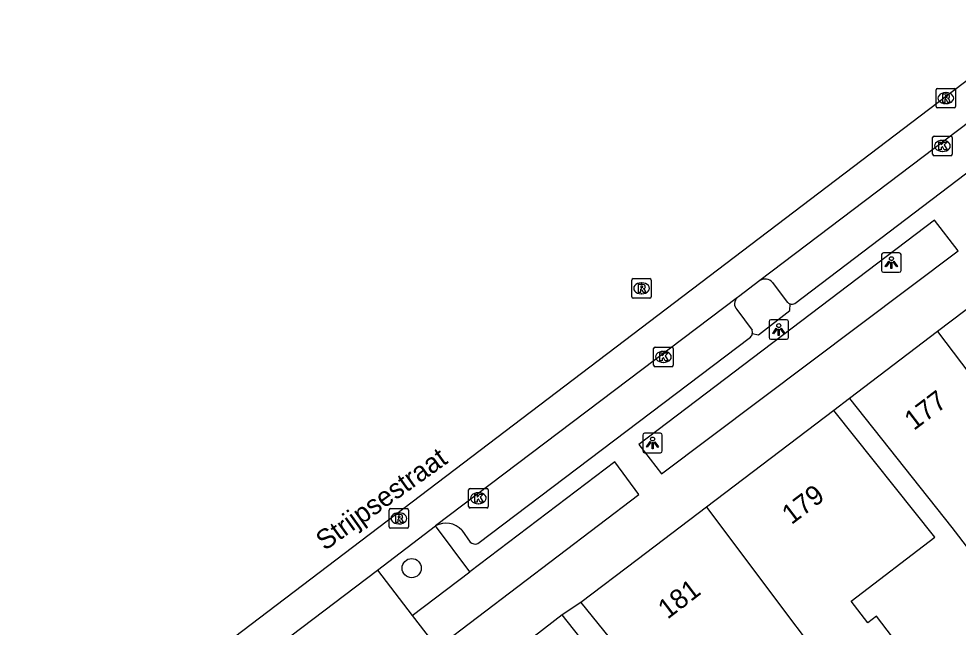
# Model space of a CAD drawing. Extents: x 159377 to 159983, y 382996 to 383595.
# Drawn here: x 159439.53 to 159487.55, y 383448.53 to 383479.62 of the extents above; entities that cross this region are included whole.
import ezdxf

# ---------------------------------------------------------------- set-up
doc = ezdxf.new("R2010")
doc.units = 0
for name, color, linetype in [('IMGEO_Boom', 7, 'Continuous'), ('IMGEO_Groenvoorziening', 7, 'Continuous'), ('IMGEO_Kolk', 7, 'Continuous'), ('IMGEO_Lichtpunt', 7, 'Continuous'), ('IMGEO_Openbare_ruimte_label', 7, 'Continuous'), ('IMGEO_Pand', 7, 'Continuous'), ('IMGEO_Pand_nummerreeks', 7, 'Continuous'), ('IMGEO_Parkeervlak_open', 7, 'Continuous'), ('IMGEO_Rijbaan_lokaal_gesloten', 7, 'Continuous'), ('IMGEO_Rijbaan_regionaal_open', 7, 'Continuous'), ('IMGEO_Rioolput', 7, 'Continuous'), ('IMGEO_Voetpad_open', 7, 'Continuous')]:
    doc.layers.add(name, color=color, linetype=linetype)

msp = doc.modelspace()

# ---------------------------------------------------------------- linework, layer by layer
at = {"layer": 'IMGEO_Boom'}
msp.add_circle((159459.611, 383451.55), 0.489, dxfattribs=at)
at = {"layer": 'IMGEO_Groenvoorziening'}
msp.add_lwpolyline([(159459.638, 383449.137), (159462.575, 383451.365)], dxfattribs=at)
at = {"layer": 'IMGEO_Kolk'}
for p, q in [((159486.243, 383472.699), (159486.243, 383473.551)), ((159486.318, 383473.625), (159487.17, 383473.625)), ((159486.731, 383473.405), (159486.756, 383473.405)), ((159487.244, 383473.551), (159487.244, 383472.699)), ((159486.754, 383472.845), (159486.729, 383472.845)), ((159487.17, 383472.625), (159486.318, 383472.625)), ((159471.979, 383461.919), (159471.979, 383462.771)), ((159472.054, 383462.845), (159472.906, 383462.845)), ((159472.98, 383462.771), (159472.98, 383461.919)), ((159472.467, 383462.625), (159472.492, 383462.625)), ((159472.906, 383461.845), (159472.054, 383461.845)), ((159472.49, 383462.065), (159472.465, 383462.065)), ((159462.521, 383454.698), (159462.521, 383455.55)), ((159462.596, 383455.624), (159463.448, 383455.624)), ((159463.522, 383455.55), (159463.522, 383454.698)), ((159463.009, 383455.404), (159463.034, 383455.404)), ((159463.448, 383454.624), (159462.596, 383454.624)), ((159463.032, 383454.844), (159463.007, 383454.844))]:
    msp.add_line(p, q, dxfattribs=at)
for points in [[(159486.243, 383472.699), (159486.243, 383473.551)], [(159486.318, 383473.625), (159487.17, 383473.625)], [(159486.564, 383473.325), (159486.687, 383473.325), (159486.687, 383473.174), (159486.817, 383473.325), (159486.981, 383473.325), (159486.835, 383473.174), (159486.988, 383472.925), (159486.836, 383472.925), (159486.751, 383473.089), (159486.687, 383473.022), (159486.687, 383472.925), (159486.564, 383472.925), (159486.564, 383473.325)], [(159487.244, 383473.551), (159487.244, 383472.699)], [(159487.17, 383472.625), (159486.318, 383472.625)], [(159471.979, 383461.919), (159471.979, 383462.771)], [(159472.054, 383462.845), (159472.906, 383462.845)], [(159472.98, 383462.771), (159472.98, 383461.919)], [(159472.3, 383462.545), (159472.423, 383462.545), (159472.423, 383462.394), (159472.553, 383462.545), (159472.717, 383462.545), (159472.571, 383462.394), (159472.724, 383462.145), (159472.572, 383462.145), (159472.487, 383462.309), (159472.423, 383462.242), (159472.423, 383462.145), (159472.3, 383462.145), (159472.3, 383462.545)], [(159472.906, 383461.845), (159472.054, 383461.845)], [(159462.521, 383454.698), (159462.521, 383455.55)], [(159462.596, 383455.624), (159463.448, 383455.624)], [(159463.522, 383455.55), (159463.522, 383454.698)], [(159462.842, 383455.324), (159462.965, 383455.324), (159462.965, 383455.173), (159463.095, 383455.324), (159463.259, 383455.324), (159463.113, 383455.173), (159463.266, 383454.924), (159463.114, 383454.924), (159463.029, 383455.088), (159462.965, 383455.021), (159462.965, 383454.924), (159462.842, 383454.924), (159462.842, 383455.324)], [(159463.448, 383454.624), (159462.596, 383454.624)]]:
    msp.add_lwpolyline(points, dxfattribs=at)
for centre, start, end in [((159486.32, 383473.549), 91.552, 178.448), ((159486.32, 383473.549), 91.552, 178.448), ((159487.168, 383473.549), 1.552, 88.448), ((159487.168, 383473.549), 1.552, 88.448), ((159486.32, 383472.701), 181.552, 268.448), ((159486.32, 383472.701), 181.552, 268.448), ((159487.168, 383472.701), 271.552, 358.448), ((159487.168, 383472.701), 271.552, 358.448), ((159472.056, 383462.769), 91.552, 178.448), ((159472.056, 383462.769), 91.552, 178.448), ((159472.904, 383462.769), 1.552, 88.448), ((159472.904, 383462.769), 1.552, 88.448), ((159472.056, 383461.921), 181.552, 268.448), ((159472.056, 383461.921), 181.552, 268.448), ((159472.904, 383461.921), 271.552, 358.448), ((159472.904, 383461.921), 271.552, 358.448), ((159462.598, 383455.548), 91.552, 178.448), ((159462.598, 383455.548), 91.552, 178.448), ((159463.446, 383455.548), 1.552, 88.448), ((159463.446, 383455.548), 1.552, 88.448), ((159462.598, 383454.7), 181.552, 268.448), ((159462.598, 383454.7), 181.552, 268.448), ((159463.446, 383454.7), 271.552, 358.448), ((159463.446, 383454.7), 271.552, 358.448)]:
    msp.add_arc(centre, 0.0765, start, end, dxfattribs=at)
for centre, major_axis, ratio, start_param, end_param in [((159486.73, 383473.125), (-0.387, 0.002), 0.722429, 4.712389, 7.853982), ((159486.755, 383473.125), (-0.39, 0.002), 0.717154, 1.570796, 4.712389), ((159472.466, 383462.345), (-0.387, 0.002), 0.722429, 4.712389, 7.853982), ((159472.491, 383462.345), (-0.39, 0.002), 0.717154, 1.570796, 4.712389), ((159463.008, 383455.124), (-0.387, 0.002), 0.722429, 4.712389, 7.853982), ((159463.033, 383455.124), (-0.39, 0.002), 0.717154, 1.570796, 4.712389)]:
    msp.add_ellipse(centre, major_axis=major_axis, ratio=ratio, start_param=start_param, end_param=end_param, dxfattribs=at)
at = {"layer": 'IMGEO_Lichtpunt'}
for p, q in [((159483.636, 383467.569), (159483.636, 383466.762)), ((159483.636, 383467.569), (159483.636, 383466.762)), ((159484.538, 383467.664), (159483.73, 383467.664)), ((159484.538, 383467.664), (159483.73, 383467.664)), ((159484.632, 383466.762), (159484.632, 383467.569)), ((159484.632, 383466.762), (159484.632, 383467.569)), ((159483.73, 383466.668), (159484.538, 383466.668)), ((159483.73, 383466.668), (159484.538, 383466.668)), ((159478.78, 383464.242), (159477.972, 383464.242)), ((159478.78, 383464.242), (159477.972, 383464.242)), ((159477.878, 383464.147), (159477.878, 383463.34)), ((159477.878, 383464.147), (159477.878, 383463.34)), ((159478.874, 383463.34), (159478.874, 383464.147)), ((159478.874, 383463.34), (159478.874, 383464.147)), ((159477.972, 383463.246), (159478.78, 383463.246)), ((159477.972, 383463.246), (159478.78, 383463.246)), ((159472.327, 383458.445), (159471.519, 383458.445)), ((159472.327, 383458.445), (159471.519, 383458.445)), ((159471.425, 383458.35), (159471.425, 383457.543)), ((159471.425, 383458.35), (159471.425, 383457.543)), ((159472.421, 383457.543), (159472.421, 383458.35)), ((159472.421, 383457.543), (159472.421, 383458.35)), ((159471.519, 383457.449), (159472.327, 383457.449)), ((159471.519, 383457.449), (159472.327, 383457.449))]:
    msp.add_line(p, q, dxfattribs=at)
for points in [[(159484.01, 383467.233), (159484.049, 383467.205), (159483.861, 383466.943), (159483.823, 383466.97), (159484.01, 383467.233)], [(159484.112, 383467.185), (159484.159, 383467.185), (159484.159, 383466.863), (159484.112, 383466.863), (159484.112, 383467.185)], [(159484.222, 383467.205), (159484.26, 383467.232), (159484.447, 383466.97), (159484.408, 383466.942), (159484.222, 383467.205)], [(159478.252, 383463.811), (159478.291, 383463.783), (159478.103, 383463.521), (159478.065, 383463.548), (159478.252, 383463.811)], [(159478.354, 383463.763), (159478.401, 383463.763), (159478.401, 383463.441), (159478.354, 383463.441), (159478.354, 383463.763)], [(159478.464, 383463.783), (159478.502, 383463.81), (159478.689, 383463.548), (159478.65, 383463.52), (159478.464, 383463.783)], [(159471.799, 383458.014), (159471.838, 383457.986), (159471.65, 383457.724), (159471.612, 383457.751), (159471.799, 383458.014)], [(159471.901, 383457.966), (159471.948, 383457.966), (159471.948, 383457.644), (159471.901, 383457.644), (159471.901, 383457.966)], [(159472.011, 383457.986), (159472.049, 383458.013), (159472.236, 383457.751), (159472.197, 383457.723), (159472.011, 383457.986)]]:
    msp.add_lwpolyline(points, dxfattribs=at)
for centre in [(159484.135, 383467.367), (159478.377, 383463.945), (159471.924, 383458.148)]:
    msp.add_circle(centre, 0.0994, dxfattribs=at)
for centre, start, end in [((159483.73, 383467.569), 90, 180), ((159483.73, 383467.569), 90, 180), ((159484.538, 383467.569), 0, 90), ((159484.538, 383467.569), 0, 90), ((159483.73, 383466.762), 180, 270), ((159483.73, 383466.762), 180, 270), ((159484.538, 383466.762), 270, 0), ((159484.538, 383466.762), 270, 360), ((159477.972, 383464.147), 90, 180), ((159477.972, 383464.147), 90, 180), ((159478.78, 383464.147), 0, 90), ((159478.78, 383464.147), 0, 90), ((159477.972, 383463.34), 180, 270), ((159477.972, 383463.34), 180, 270), ((159478.78, 383463.34), 270, 0), ((159478.78, 383463.34), 270, 360), ((159471.519, 383458.35), 90, 180), ((159471.519, 383458.35), 90, 180), ((159472.327, 383458.35), 0, 90), ((159472.327, 383458.35), 0, 90), ((159471.519, 383457.543), 180, 270), ((159471.519, 383457.543), 180, 270), ((159472.327, 383457.543), 270, 0), ((159472.327, 383457.543), 270, 360)]:
    msp.add_arc(centre, 0.0946, start, end, dxfattribs=at)
at = {"layer": 'IMGEO_Pand'}
for points in [[(159491.499, 383467.432), (159491.306, 383467.285), (159486.499, 383463.639)], [(159486.499, 383463.639), (159481.987, 383460.213)], [(159486.499, 383463.639), (159492.574, 383455.621)], [(159481.987, 383460.213), (159487.219, 383453.635), (159487.559, 383453.189), (159488.719, 383451.668), (159489.19, 383452.028), (159489.948, 383452.606), (159493.061, 383454.981), (159492.574, 383455.621)], [(159481.199, 383459.608), (159477.515, 383456.814), (159474.69, 383454.671)], [(159483.863, 383442.437), (159486.771, 383444.655), (159483.379, 383449.1), (159482.932, 383448.76), (159482.085, 383449.87), (159486.357, 383453.128), (159481.199, 383459.608)], [(159474.69, 383454.671), (159471.132, 383451.972), (159468.26, 383449.798)], [(159474.69, 383454.671), (159483.863, 383442.437)], [(159468.26, 383449.798), (159473.548, 383443.275), (159474.921, 383444.321), (159475.976, 383442.938), (159476.152, 383442.708), (159476.258, 383442.569), (159478.466, 383444.254), (159481.328, 383440.503), (159481.545, 383438.838)], [(159467.302, 383449.158), (159461.945, 383445.02), (159461.209, 383444.451)], [(159472.326, 383442.67), (159472.406, 383442.732), (159467.302, 383449.158)]]:
    msp.add_lwpolyline(points, dxfattribs=at)
at = {"layer": 'IMGEO_Parkeervlak_open'}
for points in [[(159478.062, 383466.146), (159478.804, 383465.148)], [(159476.226, 383464.764), (159477.01, 383463.705)]]:
    msp.add_lwpolyline(points, dxfattribs=at)
for centre, radius, start, end in [((159477.678, 383465.811), 0.51, 41.0938, 122.0586), ((159476.549, 383465.051), 0.432, 131.2827, 221.5997), ((159479.041, 383465.369), 0.324, 223.0627, 254.4497), ((159476.694, 383463.593), 0.335, 349.9501, 19.4656)]:
    msp.add_arc(centre, radius, start, end, dxfattribs=at)
at = {"layer": 'IMGEO_Rijbaan_lokaal_gesloten'}
for points in [[(159492.914, 383477.993), (159477.407, 383466.243)], [(159477.407, 383466.243), (159476.315, 383465.414), (159476.264, 383465.375)], [(159476.264, 383465.375), (159460.832, 383453.708)], [(159457.863, 383451.442), (159460.832, 383453.708)], [(159453.424, 383448.091), (159457.863, 383451.442)]]:
    msp.add_lwpolyline(points, dxfattribs=at)
at = {"layer": 'IMGEO_Rijbaan_regionaal_open'}
msp.add_lwpolyline([(159424.779, 383428.544), (159434.929, 383436.186), (159492.14, 383479.622)], dxfattribs=at)
at = {"layer": 'IMGEO_Rioolput'}
for p, q in [((159486.416, 383475.142), (159486.416, 383475.994)), ((159486.491, 383476.068), (159487.343, 383476.068)), ((159486.904, 383475.848), (159486.929, 383475.848)), ((159487.417, 383475.994), (159487.417, 383475.142)), ((159486.927, 383475.288), (159486.902, 383475.288)), ((159487.343, 383475.068), (159486.491, 383475.068)), ((159470.859, 383465.421), (159470.859, 383466.273)), ((159470.934, 383466.347), (159471.786, 383466.347)), ((159471.347, 383466.127), (159471.372, 383466.127)), ((159471.86, 383466.273), (159471.86, 383465.421)), ((159471.786, 383465.347), (159470.934, 383465.347)), ((159471.37, 383465.567), (159471.345, 383465.567)), ((159458.529, 383454.593), (159459.381, 383454.593)), ((159458.454, 383453.667), (159458.454, 383454.519)), ((159458.942, 383454.373), (159458.967, 383454.373)), ((159459.455, 383454.519), (159459.455, 383453.667)), ((159458.965, 383453.813), (159458.94, 383453.813)), ((159459.381, 383453.593), (159458.529, 383453.593))]:
    msp.add_line(p, q, dxfattribs=at)
for points in [[(159486.416, 383475.142), (159486.416, 383475.994)], [(159486.491, 383476.068), (159487.343, 383476.068)], [(159487.005, 383475.766), (159486.753, 383475.768), (159486.753, 383475.368)], [(159487.417, 383475.994), (159487.417, 383475.142)], [(159486.753, 383475.368), (159486.877, 383475.368), (159486.877, 383475.53), (159486.888, 383475.53)], [(159486.931, 383475.687), (159486.877, 383475.687), (159486.877, 383475.606)], [(159486.877, 383475.606), (159486.929, 383475.606)], [(159486.935, 383475.501), (159487.006, 383475.368), (159487.146, 383475.368), (159487.081, 383475.494)], [(159487.343, 383475.068), (159486.491, 383475.068)], [(159470.859, 383465.421), (159470.859, 383466.273)], [(159470.934, 383466.347), (159471.786, 383466.347)], [(159471.86, 383466.273), (159471.86, 383465.421)], [(159471.448, 383466.045), (159471.196, 383466.047), (159471.196, 383465.647)], [(159471.196, 383465.647), (159471.32, 383465.647), (159471.32, 383465.809), (159471.331, 383465.809)], [(159471.374, 383465.966), (159471.32, 383465.966), (159471.32, 383465.885)], [(159471.32, 383465.885), (159471.372, 383465.885)], [(159471.378, 383465.78), (159471.449, 383465.647), (159471.589, 383465.647), (159471.524, 383465.773)], [(159471.786, 383465.347), (159470.934, 383465.347)], [(159458.529, 383454.593), (159459.381, 383454.593)], [(159458.454, 383453.667), (159458.454, 383454.519)], [(159459.043, 383454.291), (159458.791, 383454.293), (159458.791, 383453.893)], [(159458.969, 383454.212), (159458.915, 383454.212), (159458.915, 383454.131)], [(159458.915, 383454.131), (159458.967, 383454.131)], [(159459.455, 383454.519), (159459.455, 383453.667)], [(159458.791, 383453.893), (159458.915, 383453.893), (159458.915, 383454.055), (159458.926, 383454.055)], [(159458.973, 383454.026), (159459.044, 383453.893), (159459.184, 383453.893), (159459.119, 383454.019)], [(159459.381, 383453.593), (159458.529, 383453.593)]]:
    msp.add_lwpolyline(points, dxfattribs=at)
for centre, radius, start, end in [((159486.493, 383475.992), 0.0765, 91.552, 178.448), ((159486.493, 383475.992), 0.0765, 91.552, 178.448), ((159487.004, 383475.656), 0.109, 350.3612, 89.416), ((159487.341, 383475.992), 0.0765, 1.552, 88.448), ((159487.341, 383475.992), 0.0765, 1.552, 88.448), ((159486.887, 383475.477), 0.0533, 26.0293, 88.6989), ((159486.913, 383475.795), 0.19, 274.7715, 282.9687), ((159486.937, 383475.591), 0.0964, 77.0061, 93.1865), ((159486.951, 383475.648), 0.0378, 276.6634, 79.6772), ((159487.002, 383475.656), 0.112, 277.5842, 350.9817), ((159486.986, 383475.441), 0.108, 29.5134, 73.7905), ((159486.493, 383475.144), 0.0765, 181.552, 268.448), ((159486.493, 383475.144), 0.0765, 181.552, 268.448), ((159487.341, 383475.144), 0.0765, 271.552, 358.448), ((159487.341, 383475.144), 0.0765, 271.552, 358.448), ((159470.936, 383466.271), 0.0765, 91.552, 178.448), ((159470.936, 383466.271), 0.0765, 91.552, 178.448), ((159471.784, 383466.271), 0.0765, 1.552, 88.448), ((159471.784, 383466.271), 0.0765, 1.552, 88.448), ((159471.33, 383465.756), 0.0533, 26.0293, 88.6989), ((159471.356, 383466.074), 0.19, 274.7715, 282.9687), ((159471.38, 383465.87), 0.0964, 77.0061, 93.1865), ((159471.394, 383465.927), 0.0378, 276.6634, 79.6772), ((159471.447, 383465.935), 0.109, 350.3612, 89.416), ((159471.445, 383465.935), 0.112, 277.5842, 350.9817), ((159471.429, 383465.72), 0.108, 29.5134, 73.7905), ((159470.936, 383465.423), 0.0765, 181.552, 268.448), ((159470.936, 383465.423), 0.0765, 181.552, 268.448), ((159471.784, 383465.423), 0.0765, 271.552, 358.448), ((159471.784, 383465.423), 0.0765, 271.552, 358.448), ((159458.531, 383454.517), 0.0765, 91.552, 178.448), ((159458.531, 383454.517), 0.0765, 91.552, 178.448), ((159459.379, 383454.517), 0.0765, 1.552, 88.448), ((159459.379, 383454.517), 0.0765, 1.552, 88.448), ((159458.951, 383454.32), 0.19, 274.7715, 282.9687), ((159458.975, 383454.116), 0.0964, 77.0061, 93.1865), ((159458.989, 383454.173), 0.0378, 276.6634, 79.6772), ((159459.042, 383454.181), 0.109, 350.3612, 89.416), ((159459.04, 383454.181), 0.112, 277.5842, 350.9817), ((159458.531, 383453.669), 0.0765, 181.552, 268.448), ((159458.531, 383453.669), 0.0765, 181.552, 268.448), ((159458.925, 383454.002), 0.0533, 26.0293, 88.6989), ((159459.024, 383453.966), 0.108, 29.5134, 73.7905), ((159459.379, 383453.669), 0.0765, 271.552, 358.448), ((159459.379, 383453.669), 0.0765, 271.552, 358.448)]:
    msp.add_arc(centre, radius, start, end, dxfattribs=at)
for centre, major_axis, ratio, start_param, end_param in [((159486.903, 383475.568), (-0.387, 0.002), 0.722429, 4.712389, 7.853982), ((159486.928, 383475.568), (-0.39, 0.002), 0.717154, 1.570796, 4.712389), ((159471.346, 383465.847), (-0.387, 0.002), 0.722429, 4.712389, 7.853982), ((159471.371, 383465.847), (-0.39, 0.002), 0.717154, 1.570796, 4.712389), ((159458.941, 383454.093), (-0.387, 0.002), 0.722429, 4.712389, 7.853982), ((159458.966, 383454.093), (-0.39, 0.002), 0.717154, 1.570796, 4.712389)]:
    msp.add_ellipse(centre, major_axis=major_axis, ratio=ratio, start_param=start_param, end_param=end_param, dxfattribs=at)
at = {"layer": 'IMGEO_Voetpad_open'}
for points in [[(159479.198, 383465.082), (159493.171, 383475.68)], [(159472.377, 383456.378), (159487.545, 383467.769), (159486.332, 383469.328), (159471.229, 383457.872), (159472.377, 383456.378)], [(159477.024, 383463.535), (159477.339, 383463.475), (159478.937, 383464.718), (159478.954, 383465.057)], [(159462.991, 383452.803), (159476.934, 383463.36)], [(159481.987, 383460.213), (159481.199, 383459.608)], [(159459.638, 383449.137), (159460.912, 383447.483), (159471.23, 383455.311), (159469.992, 383456.988), (159462.575, 383451.365)], [(159462.575, 383451.365), (159460.832, 383453.708)], [(159462.168, 383453.488), (159462.606, 383452.885)], [(159457.863, 383451.442), (159459.638, 383449.137)], [(159468.26, 383449.798), (159467.302, 383449.158)]]:
    msp.add_lwpolyline(points, dxfattribs=at)
for centre, radius, start, end in [((159479.045, 383465.375), 0.331, 254.0814, 297.6187), ((159476.689, 383463.597), 0.34, 315.9792, 349.5885), ((159461.366, 383452.781), 1.069, 41.3626, 119.9354), ((159462.86, 383453.132), 0.354, 224.1996, 291.7532)]:
    msp.add_arc(centre, radius, start, end, dxfattribs=at)

# ---------------------------------------------------------------- texts
at = {"layer": 'IMGEO_Openbare_ruimte_label'}
msp.add_text('Strijpsestraat', height=1, rotation=35.5976, dxfattribs=at).set_placement((159455.172, 383452.414))
at = {"layer": 'IMGEO_Pand_nummerreeks'}
for s, rotation, p in [('177', 37.2766, (159485.284, 383458.555)), ('179', 37.3397, (159479.023, 383453.744)), ('181', 37.3454, (159472.69, 383448.912))]:
    msp.add_text(s, height=1, rotation=rotation, dxfattribs=at).set_placement(p)

doc.saveas('drawing.dxf')
